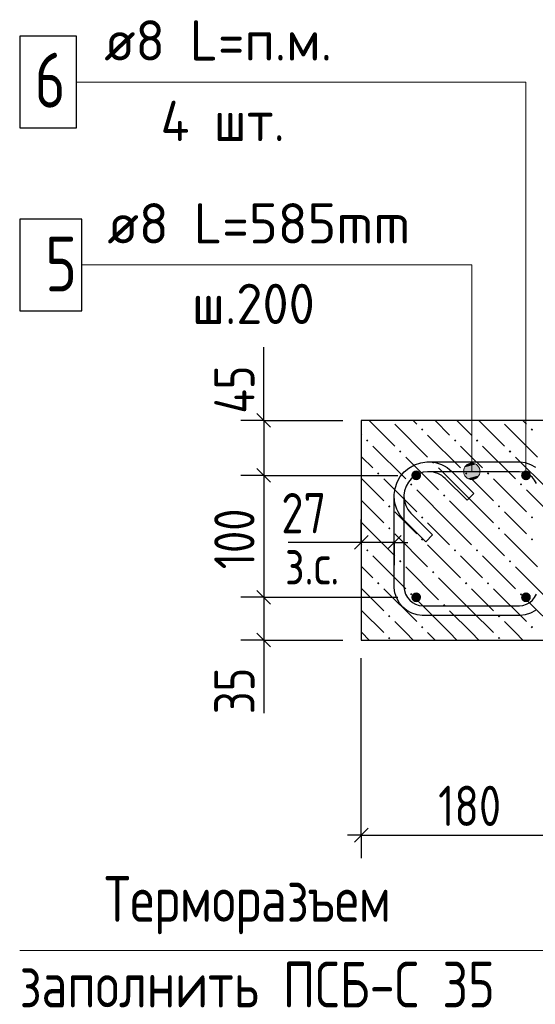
# Model space of a CAD drawing. Header units: millimetres. Extents: x 40580 to 1168286, y -220995 to 81020.
# Tile 389 of 419: x 1049334 to 1052152, y -116718 to -111336. Entities that reach past the tile are written whole.
import ezdxf

# ---------------------------------------------------------------- set-up
doc = ezdxf.new("R2010")
doc.units = ezdxf.units.MM
for name, color, linetype, lineweight in [('Standard', 7, 'Continuous', 25), ('ЖБ Перекрытие верхний уровень', 7, 'Continuous', 35), ('Позиционная метка линия выноска', 7, 'Continuous', 13), ('Примечания', 7, 'Continuous', 13), ('Ребро вкладыша арматура S1', 52, 'Continuous', 25), ('Ребро вкладыша арматура поперечная AW', 52, 'Continuous', 25)]:
    doc.layers.add(name, color=color, linetype=linetype, lineweight=lineweight)
doc.layers.add('Размерная выноска', color=7, linetype='Continuous')
doc.styles.add('GOST 2.304', font='isocpeur.ttf', dxfattribs={"width": 0.8})
doc.styles.add('GOST 2.304-81', font='txt')
doc.styles.add('ISOCPEUR', font='isocpeur.ttf')

msp = doc.modelspace()

# ---------------------------------------------------------------- hatches: boundary and pattern name
at = {"layer": 'ЖБ Перекрытие верхний уровень', "linetype": 'Continuous', "lineweight": -3, "transparency": 33554687}
for points in [[(1051527.2, -113576.6), (1051533.7, -113570.1), (1051540.2, -113576.6), (1051533.7, -113583.1)], [(1052127.2, -113576.6), (1052133.7, -113570.1), (1052140.2, -113576.6), (1052133.7, -113583.1)], [(1051227.2, -113636.6), (1051233.7, -113630.1), (1051240.2, -113636.6), (1051233.7, -113643.1)], [(1051707.2, -113636.6), (1051713.7, -113630.1), (1051720.2, -113636.6), (1051713.7, -113643.1)], [(1051827.2, -113636.6), (1051833.7, -113630.1), (1051840.2, -113636.6), (1051833.7, -113643.1)], [(1051407.2, -113696.6), (1051413.7, -113690.1), (1051420.2, -113696.6), (1051413.7, -113703.1)], [(1052007.2, -113696.6), (1052013.7, -113690.1), (1052020.2, -113696.6), (1052013.7, -113703.1)], [(1051587.2, -113756.6), (1051593.7, -113750.1), (1051600.2, -113756.6), (1051593.7, -113763.1)], [(1051287.2, -113816.6), (1051293.7, -113810.1), (1051300.2, -113816.6), (1051293.7, -113823.1)], [(1051767.2, -113816.6), (1051773.7, -113810.1), (1051780.2, -113816.6), (1051773.7, -113823.1)], [(1051887.2, -113816.6), (1051893.7, -113810.1), (1051900.2, -113816.6), (1051893.7, -113823.1)], [(1051467.2, -113876.6), (1051473.7, -113870.1), (1051480.2, -113876.6), (1051473.7, -113883.1)], [(1052067.2, -113876.6), (1052073.7, -113870.1), (1052080.2, -113876.6), (1052073.7, -113883.1)], [(1051647.2, -113936.6), (1051653.7, -113930.1), (1051660.2, -113936.6), (1051653.7, -113943.1)], [(1051347.2, -113996.6), (1051353.7, -113990.1), (1051360.2, -113996.6), (1051353.7, -114003.1)], [(1051947.2, -113996.6), (1051953.7, -113990.1), (1051960.2, -113996.6), (1051953.7, -114003.1)], [(1051527.2, -114056.6), (1051533.7, -114050.1), (1051540.2, -114056.6), (1051533.7, -114063.1)], [(1052127.2, -114056.6), (1052133.7, -114050.1), (1052140.2, -114056.6), (1052133.7, -114063.1)], [(1051347.2, -114116.6), (1051353.7, -114110.1), (1051360.2, -114116.6), (1051353.7, -114123.1)], [(1051947.2, -114116.6), (1051953.7, -114110.1), (1051960.2, -114116.6), (1051953.7, -114123.1)], [(1051527.2, -114176.6), (1051533.7, -114170.1), (1051540.2, -114176.6), (1051533.7, -114183.1)], [(1052127.2, -114176.6), (1052133.7, -114170.1), (1052140.2, -114176.6), (1052133.7, -114183.1)], [(1051227.2, -114236.6), (1051233.7, -114230.1), (1051240.2, -114236.6), (1051233.7, -114243.1)], [(1051707.2, -114236.6), (1051713.7, -114230.1), (1051720.2, -114236.6), (1051713.7, -114243.1)], [(1051827.2, -114236.6), (1051833.7, -114230.1), (1051840.2, -114236.6), (1051833.7, -114243.1)], [(1051407.2, -114296.6), (1051413.7, -114290.1), (1051420.2, -114296.6), (1051413.7, -114303.1)], [(1052007.2, -114296.6), (1052013.7, -114290.1), (1052020.2, -114296.6), (1052013.7, -114303.1)], [(1051587.2, -114356.6), (1051593.7, -114350.1), (1051600.2, -114356.6), (1051593.7, -114363.1)], [(1051287.2, -114416.6), (1051293.7, -114410.1), (1051300.2, -114416.6), (1051293.7, -114423.1)], [(1051767.2, -114416.6), (1051773.7, -114410.1), (1051780.2, -114416.6), (1051773.7, -114423.1)], [(1051887.2, -114416.6), (1051893.7, -114410.1), (1051900.2, -114416.6), (1051893.7, -114423.1)], [(1051467.2, -114476.6), (1051473.7, -114470.1), (1051480.2, -114476.6), (1051473.7, -114483.1)], [(1052067.2, -114476.6), (1052073.7, -114470.1), (1052080.2, -114476.6), (1052073.7, -114483.1)], [(1051647.2, -114536.6), (1051653.7, -114530.1), (1051660.2, -114536.6), (1051653.7, -114543.1)], [(1051347.2, -114596.6), (1051353.7, -114590.1), (1051360.2, -114596.6), (1051353.7, -114603.1)], [(1051947.2, -114596.6), (1051953.7, -114590.1), (1051960.2, -114596.6), (1051953.7, -114603.1)], [(1051527.2, -114656.6), (1051533.7, -114650.1), (1051540.2, -114656.6), (1051533.7, -114663.1)], [(1052127.2, -114656.6), (1052133.7, -114650.1), (1052140.2, -114656.6), (1052133.7, -114663.1)], [(1051347.2, -114716.6), (1051353.7, -114710.1), (1051360.2, -114716.6), (1051353.7, -114723.1)], [(1051947.2, -114716.6), (1051953.7, -114710.1), (1051960.2, -114716.6), (1051953.7, -114723.1)]]:
    msp.add_hatch(color=7, dxfattribs=at).paths.add_polyline_path(points, flags=16)
at = {"layer": 'Позиционная метка линия выноска', "linetype": 'Continuous', "lineweight": 13, "transparency": 33554687}
for points in [[(1051827.6, -113766.4), (1051782.6, -113766.4), (1051766.4, -113782.6)], [(1051827.6, -113766.4), (1051766.4, -113782.6), (1051843.8, -113782.6)], [(1051782.6, -113766.4), (1051827.6, -113766.4), (1051805.1, -113760.1)], [(1051843.8, -113782.6), (1051766.4, -113782.6), (1051760.1, -113805.1)], [(1051843.8, -113782.6), (1051760.1, -113805.1), (1051850.1, -113805.1)], [(1051850.1, -113805.1), (1051760.1, -113805.1), (1051766.4, -113827.6)], [(1051850.1, -113805.1), (1051766.4, -113827.6), (1051843.8, -113827.6)], [(1051843.8, -113827.6), (1051766.4, -113827.6), (1051782.6, -113843.8)], [(1051843.8, -113827.6), (1051782.6, -113843.8), (1051827.6, -113843.8)], [(1051827.6, -113843.8), (1051782.6, -113843.8), (1051805.1, -113850.1)]]:
    msp.add_hatch(color=7, dxfattribs=at).paths.add_polyline_path(points)
at = {"layer": 'Ребро вкладыша арматура S1', "linetype": 'Continuous', "lineweight": 25, "transparency": 33554687}
for points in [[(1051527.7, -113826.9), (1051525.7, -113816.7), (1051519.9, -113808), (1051511.2, -113802.2), (1051501, -113800.2), (1051490.8, -113802.2), (1051482.2, -113808), (1051476.4, -113816.7), (1051474.3, -113826.9), (1051476.4, -113837.1), (1051482.2, -113845.7), (1051490.8, -113851.5), (1051501, -113853.5), (1051511.2, -113851.5), (1051519.9, -113845.7), (1051525.7, -113837.1)], [(1052127.7, -113826.9), (1052125.7, -113816.7), (1052119.9, -113808), (1052111.2, -113802.2), (1052101, -113800.2), (1052090.8, -113802.2), (1052082.2, -113808), (1052076.4, -113816.7), (1052074.3, -113826.9), (1052076.4, -113837.1), (1052082.2, -113845.7), (1052090.8, -113851.5), (1052101, -113853.5), (1052111.2, -113851.5), (1052119.9, -113845.7), (1052125.7, -113837.1)], [(1051527.7, -114493.5), (1051525.7, -114483.3), (1051519.9, -114474.7), (1051511.2, -114468.9), (1051501, -114466.9), (1051490.8, -114468.9), (1051482.2, -114474.7), (1051476.4, -114483.3), (1051474.3, -114493.5), (1051476.4, -114503.7), (1051482.2, -114512.4), (1051490.8, -114518.2), (1051501, -114520.2), (1051511.2, -114518.2), (1051519.9, -114512.4), (1051525.7, -114503.7)], [(1052127.7, -114493.5), (1052125.7, -114483.3), (1052119.9, -114474.7), (1052111.2, -114468.9), (1052101, -114466.9), (1052090.8, -114468.9), (1052082.2, -114474.7), (1052076.4, -114483.3), (1052074.3, -114493.5), (1052076.4, -114503.7), (1052082.2, -114512.4), (1052090.8, -114518.2), (1052101, -114520.2), (1052111.2, -114518.2), (1052119.9, -114512.4), (1052125.7, -114503.7)]]:
    msp.add_hatch(color=7, dxfattribs=at).paths.add_polyline_path(points)

# ---------------------------------------------------------------- linework, layer by layer
at = {"layer": 'Standard', "color": 7, "linetype": 'Continuous', "lineweight": 25, "transparency": 33554687}
for p, q in [((1050630.2, -113489.4), (1050705.2, -113564.4)), ((1050630.2, -113789.4), (1050705.2, -113864.4)), ((1051238.5, -114156), (1051163.5, -114231)), ((1051418.5, -114156), (1051343.5, -114231)), ((1050630.2, -114456), (1050705.2, -114531)), ((1050630.2, -114689.4), (1050705.2, -114764.4)), ((1051163.5, -115831), (1051238.5, -115756))]:
    msp.add_line(p, q, dxfattribs=at)
at = {"layer": 'Standard', "color": 7, "linetype": 'Continuous', "lineweight": -3, "transparency": 33554687}
for p, q in [((1050667.7, -113526.9), (1050667.7, -113451.9)), ((1050667.7, -113826.9), (1050667.7, -114493.5)), ((1051201, -114193.5), (1051126, -114193.5)), ((1051381, -114193.5), (1051201, -114193.5)), ((1051381, -114193.5), (1051456, -114193.5)), ((1050667.7, -114493.5), (1050667.7, -114726.9)), ((1050667.7, -114726.9), (1050667.7, -114801.9)), ((1051201, -115793.5), (1051126, -115793.5)), ((1051201, -115793.5), (1052401, -115793.5))]:
    msp.add_line(p, q, dxfattribs=at)
at = {"layer": 'Standard', "color": 251, "linetype": 'Continuous', "lineweight": -3, "true_color": 0x656565, "transparency": 33554687}
for p, q in [((1050667.7, -113526.9), (1050542.7, -113526.9)), ((1050667.7, -113526.9), (1050792.7, -113526.9)), ((1050667.7, -113526.9), (1051101, -113526.9)), ((1050667.7, -113826.9), (1050542.7, -113826.9)), ((1050667.7, -113826.9), (1050792.7, -113826.9)), ((1050667.7, -113826.9), (1051401, -113826.9)), ((1051201, -114193.5), (1051201, -114068.5)), ((1051381, -114193.5), (1051381, -114068.5)), ((1051201, -114193.5), (1051201, -114318.5)), ((1051201, -114193.5), (1051201, -114493.5)), ((1051381, -114193.5), (1051381, -114318.5)), ((1051381, -114193.5), (1051381, -114193.5)), ((1050667.7, -114493.5), (1050542.7, -114493.5)), ((1050667.7, -114493.5), (1050792.7, -114493.5)), ((1050667.7, -114493.5), (1051401, -114493.5)), ((1050667.7, -114726.9), (1050542.7, -114726.9)), ((1050667.7, -114726.9), (1050792.7, -114726.9)), ((1050667.7, -114726.9), (1051101, -114726.9)), ((1051201, -115793.5), (1051201, -114826.9)), ((1051201, -115793.5), (1051201, -115668.5)), ((1051201, -115793.5), (1051201, -115918.5))]:
    msp.add_line(p, q, dxfattribs=at)
at = {"layer": 'Standard', "color": 7, "linetype": 'Continuous', "lineweight": -3, "transparency": 33554687}
msp.add_lwpolyline([(1050667.7, -113526.9), (1050667.7, -113552.2), (1050667.7, -113552.2), (1050667.7, -113826.9)], dxfattribs=at)
at = {"layer": 'ЖБ Перекрытие верхний уровень', "color": 7, "linetype": 'Continuous', "lineweight": 25, "transparency": 33554687}
for p, q in [((1051201, -113526.9), (1051201, -114726.9)), ((1052401, -113526.9), (1051201, -113526.9)), ((1051201, -114726.9), (1052401, -114726.9))]:
    msp.add_line(p, q, dxfattribs=at)
at = {"layer": 'ЖБ Перекрытие верхний уровень', "color": 9, "linetype": 'Continuous', "lineweight": -3, "true_color": 0xc7c7c7, "transparency": 33554687}
for p, q in [((1051244, -113526.9), (1051383.7, -113666.6)), ((1051383.7, -113546.6), (1051563.7, -113726.6)), ((1051503.7, -113546.6), (1051484, -113526.9)), ((1051604, -113526.9), (1051683.7, -113606.6)), ((1051724, -113526.9), (1051803.7, -113606.6)), ((1051844, -113526.9), (1051983.7, -113666.6)), ((1051983.7, -113546.6), (1052163.7, -113726.6)), ((1052103.7, -113546.6), (1052084, -113526.9)), ((1051201, -113603.9), (1051203.7, -113606.6)), ((1051563.7, -113606.6), (1051743.7, -113786.6)), ((1051263.7, -113666.6), (1051443.7, -113846.6)), ((1051803.7, -113726.6), (1051743.7, -113666.6)), ((1051863.7, -113666.6), (1052043.7, -113846.6)), ((1051203.7, -113726.6), (1051201, -113723.9)), ((1051263.7, -113786.6), (1051203.7, -113726.6)), ((1051443.7, -113726.6), (1051623.7, -113906.6)), ((1051863.7, -113786.6), (1051803.7, -113726.6)), ((1052043.7, -113726.6), (1052223.7, -113906.6)), ((1051803.7, -113966.6), (1051623.7, -113786.6)), ((1051203.7, -113846.6), (1051323.7, -113966.6)), ((1051323.7, -113846.6), (1051503.7, -114026.6)), ((1051803.7, -113846.6), (1051923.7, -113966.6)), ((1051923.7, -113846.6), (1052103.7, -114026.6)), ((1051683.7, -114086.6), (1051503.7, -113906.6)), ((1052283.7, -114086.6), (1052103.7, -113906.6)), ((1051203.7, -113966.6), (1051201, -113963.9)), ((1051203.7, -113966.6), (1051323.7, -114086.6)), ((1051683.7, -113966.6), (1051803.7, -114086.6)), ((1051803.7, -113966.6), (1051923.7, -114086.6)), ((1051443.7, -114086.6), (1051383.7, -114026.6)), ((1052043.7, -114086.6), (1051983.7, -114026.6)), ((1051201, -114083.9), (1051203.7, -114086.6)), ((1051203.7, -114086.6), (1051383.7, -114266.6)), ((1051503.7, -114146.6), (1051443.7, -114086.6)), ((1051563.7, -114086.6), (1051683.7, -114206.6)), ((1051683.7, -114086.6), (1051803.7, -114206.6)), ((1051803.7, -114086.6), (1051983.7, -114266.6)), ((1052103.7, -114146.6), (1052043.7, -114086.6)), ((1051383.7, -114146.6), (1051563.7, -114326.6)), ((1051983.7, -114146.6), (1052163.7, -114326.6)), ((1051201, -114203.9), (1051203.7, -114206.6)), ((1051563.7, -114206.6), (1051743.7, -114386.6)), ((1051263.7, -114266.6), (1051443.7, -114446.6)), ((1051803.7, -114326.6), (1051743.7, -114266.6)), ((1051863.7, -114266.6), (1052043.7, -114446.6)), ((1051203.7, -114326.6), (1051201, -114323.9)), ((1051263.7, -114386.6), (1051203.7, -114326.6)), ((1051443.7, -114326.6), (1051623.7, -114506.6)), ((1051863.7, -114386.6), (1051803.7, -114326.6)), ((1052043.7, -114326.6), (1052223.7, -114506.6)), ((1051803.7, -114566.6), (1051623.7, -114386.6)), ((1051203.7, -114446.6), (1051323.7, -114566.6)), ((1051323.7, -114446.6), (1051503.7, -114626.6)), ((1051803.7, -114446.6), (1051923.7, -114566.6)), ((1051923.7, -114446.6), (1052103.7, -114626.6)), ((1051683.7, -114686.6), (1051503.7, -114506.6)), ((1052283.7, -114686.6), (1052103.7, -114506.6)), ((1051203.7, -114566.6), (1051201, -114563.9)), ((1051203.7, -114566.6), (1051323.7, -114686.6)), ((1051683.7, -114566.6), (1051803.7, -114686.6)), ((1051803.7, -114566.6), (1051923.7, -114686.6)), ((1051443.7, -114686.6), (1051383.7, -114626.6)), ((1052043.7, -114686.6), (1051983.7, -114626.6)), ((1051201, -114683.9), (1051203.7, -114686.6)), ((1051203.7, -114686.6), (1051244, -114726.9)), ((1051484, -114726.9), (1051443.7, -114686.6)), ((1051563.7, -114686.6), (1051604, -114726.9)), ((1051683.7, -114686.6), (1051724, -114726.9)), ((1051803.7, -114686.6), (1051844, -114726.9)), ((1052084, -114726.9), (1052043.7, -114686.6))]:
    msp.add_line(p, q, dxfattribs=at)
at = {"layer": 'Позиционная метка линия выноска', "color": 7, "linetype": 'Continuous', "lineweight": 13, "transparency": 33554687}
for p, q in [((1051805.1, -113760.1), (1051805.1, -113760.1)), ((1051760.1, -113805.1), (1051760.1, -113805.1)), ((1051850.1, -113805.1), (1051850.1, -113805.1)), ((1051805.1, -113850.1), (1051805.1, -113850.1))]:
    msp.add_line(p, q, dxfattribs=at)
for points in [[(1049644.4, -111676.9), (1052101, -111676.9), (1052101, -113826.9)], [(1049674.3, -112676.9), (1051805.1, -112676.9), (1051805.1, -113805.1)], [(1049334.4, -116423.5), (1053165.7, -116423.5), (1053165.7, -114726.9)]]:
    msp.add_lwpolyline(points, dxfattribs=at)
msp.add_circle((1051805.1, -113805.1), 45, dxfattribs=at)
at = {"layer": 'Размерная выноска', "color": 7, "linetype": 'Continuous', "lineweight": -3, "transparency": 33554687}
for p, q in [((1050667.7, -113526.9), (1050667.7, -113126.9)), ((1051201, -114193.5), (1050801, -114193.5)), ((1050667.7, -114726.9), (1050667.7, -115126.9))]:
    msp.add_line(p, q, dxfattribs=at)
at = {"layer": 'Ребро вкладыша арматура S1', "color": 7, "linetype": 'Continuous', "lineweight": 25, "transparency": 33554687}
msp.add_lwpolyline([(1049334.4, -111926.9), (1049644.4, -111926.9), (1049644.4, -111426.9), (1049334.4, -111426.9), (1049334.4, -111926.9)], dxfattribs=at)
at = {"layer": 'Ребро вкладыша арматура поперечная AW', "color": 7, "linetype": 'Continuous', "lineweight": 25, "transparency": 33554687}
msp.add_lwpolyline([(1049334.4, -112926.9), (1049674.3, -112926.9), (1049674.3, -112426.9), (1049334.4, -112426.9), (1049334.4, -112926.9)], dxfattribs=at)
msp.add_lwpolyline([(1049334.4, -112926.9), (1049674.3, -112926.9), (1049674.3, -112426.9), (1049334.4, -112426.9), (1049334.4, -112926.9)], dxfattribs=at)
at = {"layer": 'Ребро вкладыша арматура поперечная AW', "color": 7, "linetype": 'Continuous', "lineweight": -3, "transparency": 33554687}
for points in [[(1051553, -114189.5), (1051432.6, -114069.1), (1051421.5, -114056.3), (1051411.3, -114042.2), (1051402.5, -114027.2), (1051395.2, -114011.7), (1051389.4, -113995.5), (1051385, -113978.6), (1051382.2, -113961.4), (1051381, -113944.6), (1051381, -113931.4), (1051385.5, -113898.9), (1051396.7, -113865), (1051414.2, -113833.8), (1051435.6, -113808.1), (1051461.3, -113786.7), (1051492.5, -113769.2), (1051526.3, -113758.1), (1051558.9, -113753.5), (1052068.7, -113753.5), (1052096.5, -113757.4), (1052125.5, -113767), (1052152.2, -113781.9)], [(1052152.2, -114565.2), (1052125.5, -114580.1), (1052096.5, -114589.7), (1052068.7, -114593.5), (1051533.4, -114593.5), (1051505.6, -114589.7), (1051476.5, -114580.1), (1051449.8, -114565.2), (1051427.8, -114546.8), (1051409.4, -114524.7), (1051394.5, -114498), (1051384.9, -114469), (1051381, -114441.2), (1051381, -113931.4), (1051385.5, -113898.9), (1051396.7, -113865), (1051414.2, -113833.8), (1051435.6, -113808.1), (1051461.3, -113786.7), (1051492.5, -113769.2), (1051526.3, -113758.1), (1051558.9, -113753.5), (1051572.1, -113753.5), (1051588.9, -113754.7), (1051606.1, -113757.5), (1051623, -113761.9), (1051639.1, -113767.7), (1051654.7, -113775), (1051669.7, -113783.9), (1051683.8, -113794), (1051696.5, -113805.1), (1051816.9, -113925.5), (1051779.2, -113963.2), (1051660.2, -113844.1), (1051650.7, -113835.9), (1051640.5, -113828.6), (1051629.8, -113822.2), (1051618.7, -113817), (1051607.2, -113812.9), (1051595.1, -113809.8), (1051582.8, -113807.8), (1051570.2, -113806.9), (1051562.6, -113806.9), (1051538.5, -113810.2), (1051514, -113818.3), (1051491.7, -113830.8), (1051473.5, -113846), (1051458.3, -113864.2), (1051445.8, -113886.6), (1051437.7, -113911), (1051434.4, -113935.1), (1051434.4, -114437.5), (1051437, -114456.9), (1051443.5, -114476.4), (1051453.5, -114494.4), (1051465.7, -114508.9), (1051480.2, -114521), (1051498.1, -114531.1), (1051517.7, -114537.5), (1051537.1, -114540.2), (1052065, -114540.2), (1052084.4, -114537.5), (1052103.9, -114531.1), (1052121.8, -114521), (1052136.4, -114508.9), (1052148.5, -114494.4), (1052158.5, -114476.4)], [(1051553, -114189.5), (1051432.6, -114069.1), (1051421.5, -114056.3), (1051411.3, -114042.2), (1051402.5, -114027.2), (1051395.2, -114011.7), (1051389.4, -113995.5), (1051385, -113978.6), (1051382.2, -113961.4), (1051381, -113944.6), (1051381, -113931.4), (1051385.5, -113898.9), (1051396.7, -113865), (1051414.2, -113833.8), (1051435.6, -113808.1), (1051461.3, -113786.7), (1051492.5, -113769.2), (1051526.3, -113758.1), (1051558.9, -113753.5), (1052068.7, -113753.5), (1052096.5, -113757.4), (1052125.5, -113767), (1052152.2, -113781.9)], [(1052152.2, -114565.2), (1052125.5, -114580.1), (1052096.5, -114589.7), (1052068.7, -114593.5), (1051533.4, -114593.5), (1051505.6, -114589.7), (1051476.5, -114580.1), (1051449.8, -114565.2), (1051427.8, -114546.8), (1051409.4, -114524.7), (1051394.5, -114498), (1051384.9, -114469), (1051381, -114441.2), (1051381, -113931.4), (1051385.5, -113898.9), (1051396.7, -113865), (1051414.2, -113833.8), (1051435.6, -113808.1), (1051461.3, -113786.7), (1051492.5, -113769.2), (1051526.3, -113758.1), (1051558.9, -113753.5), (1051572.1, -113753.5), (1051588.9, -113754.7), (1051606.1, -113757.5), (1051623, -113761.9), (1051639.1, -113767.7), (1051654.7, -113775), (1051669.7, -113783.9), (1051683.8, -113794), (1051696.5, -113805.1), (1051816.9, -113925.5), (1051779.2, -113963.2), (1051660.2, -113844.1), (1051650.7, -113835.9), (1051640.5, -113828.6), (1051629.8, -113822.2), (1051618.7, -113817), (1051607.2, -113812.9), (1051595.1, -113809.8), (1051582.8, -113807.8), (1051570.2, -113806.9), (1051562.6, -113806.9), (1051538.5, -113810.2), (1051514, -113818.3), (1051491.7, -113830.8), (1051473.5, -113846), (1051458.3, -113864.2), (1051445.8, -113886.6), (1051437.7, -113911), (1051434.4, -113935.1), (1051434.4, -114437.5), (1051437, -114456.9), (1051443.5, -114476.4), (1051453.5, -114494.4), (1051465.7, -114508.9), (1051480.2, -114521), (1051498.1, -114531.1), (1051517.7, -114537.5), (1051537.1, -114540.2), (1052065, -114540.2), (1052084.4, -114537.5), (1052103.9, -114531.1), (1052121.8, -114521), (1052136.4, -114508.9), (1052148.5, -114494.4), (1052158.5, -114476.4)], [(1052158.5, -113870.6), (1052148.5, -113852.7), (1052136.4, -113838.2), (1052121.8, -113826), (1052103.9, -113816), (1052084.4, -113809.6), (1052065, -113806.9), (1051562.6, -113806.9), (1051538.5, -113810.2), (1051514, -113818.3), (1051491.7, -113830.8), (1051473.5, -113846), (1051458.3, -113864.2), (1051445.8, -113886.6), (1051437.7, -113911), (1051434.4, -113935.1), (1051434.4, -113942.8), (1051435.2, -113955.3), (1051437.2, -113967.6), (1051440.4, -113979.7), (1051444.5, -113991.2), (1051449.7, -114002.3), (1051456, -114013.1), (1051463.4, -114023.2), (1051471.6, -114032.7), (1051590.7, -114151.8), (1051553, -114189.5)], [(1052158.5, -113870.6), (1052148.5, -113852.7), (1052136.4, -113838.2), (1052121.8, -113826), (1052103.9, -113816), (1052084.4, -113809.6), (1052065, -113806.9), (1051562.6, -113806.9), (1051538.5, -113810.2), (1051514, -113818.3), (1051491.7, -113830.8), (1051473.5, -113846), (1051458.3, -113864.2), (1051445.8, -113886.6), (1051437.7, -113911), (1051434.4, -113935.1), (1051434.4, -113942.8), (1051435.2, -113955.3), (1051437.2, -113967.6), (1051440.4, -113979.7), (1051444.5, -113991.2), (1051449.7, -114002.3), (1051456, -114013.1), (1051463.4, -114023.2), (1051471.6, -114032.7), (1051590.7, -114151.8), (1051553, -114189.5)]]:
    msp.add_lwpolyline(points, dxfattribs=at)

# ---------------------------------------------------------------- texts
at = {"layer": 'Standard', "color": 7, "linetype": 'Continuous', "lineweight": 25, "transparency": 33554687, "char_height": 220, "attachment_point": 7, "rotation": 90, "style": 'GOST 2.304-81'}
for s, insert, width in [('45', (1050617.6, -113489.4), 375.735), ('100', (1050617.6, -114340.1), 485.079), ('35', (1050617.7, -115132.2), 360.165)]:
    msp.add_mtext(s, dxfattribs=dict(at, insert=insert, width=width))
at = {"layer": 'Standard', "color": 7, "linetype": 'Continuous', "lineweight": 25, "transparency": 33554687, "char_height": 220, "attachment_point": 7, "style": 'GOST 2.304-81'}
for s, insert, width in [('27', (1050764.1, -114143.5), 391.317), ('з.с.', (1050784.2, -114423.7), 446.066), ('180', (1051621.2, -115743.5), 485.085)]:
    msp.add_mtext(s, dxfattribs=dict(at, insert=insert, width=width))
at = {"layer": 'Примечания', "color": 7, "linetype": 'Continuous', "lineweight": 25, "transparency": 33554687, "attachment_point": 7, "style": 'GOST 2.304'}
for s, insert, char_height, width in [('\\W0.95;4 шт.', (1050104.4, -111999.5), 220, 873.827), ('Терморазъем', (1049796.9, -116335.2), 250, 1768.066), ('заполнить\\~ПСБ-С\\~35', (1049334.4, -116735.2), 250, 2692.065)]:
    msp.add_mtext(s, dxfattribs=dict(at, insert=insert, char_height=char_height, width=width))
at = {"layer": 'Ребро вкладыша арматура S1', "color": 7, "linetype": 'Continuous', "lineweight": 13, "transparency": 33554687, "attachment_point": 7, "style": 'ISOCPEUR'}
for s, insert, char_height, width in [('\\W0.97;ø8 L=п.м. ', (1049796.4, -111559.5), 220, 1492.752), ('{\\W0.7800;6}', (1049415.6, -111816.9), 300, 326.834)]:
    msp.add_mtext(s, dxfattribs=dict(at, insert=insert, char_height=char_height, width=width))
at = {"layer": 'Ребро вкладыша арматура поперечная AW', "color": 7, "linetype": 'Continuous', "lineweight": 13, "transparency": 33554687, "attachment_point": 7, "style": 'ISOCPEUR'}
for s, insert, char_height, width in [('\\W0.98;ø8 L=585mm ', (1049813.4, -112559.5), 220, 1889.823), ('{\\W0.8000;5}', (1049473.2, -112821.7), 300, 359.839), ('\\W0.95;ш.200 ', (1050275.4, -112999.5), 220, 962.821)]:
    msp.add_mtext(s, dxfattribs=dict(at, insert=insert, char_height=char_height, width=width))

doc.saveas('drawing.dxf')
